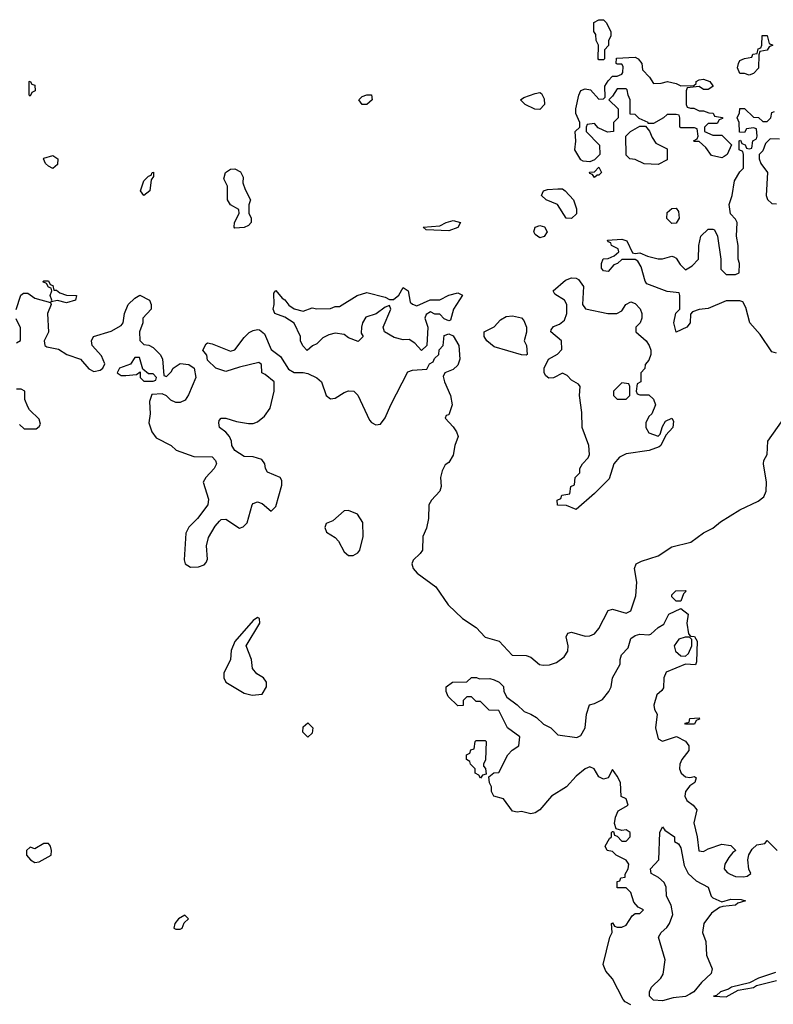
# Model space of a CAD drawing. Header units: inches. Extents: x 2380249 to 2585472, y 382747 to 546448.
# Tile 343 of 626: x 2551424 to 2554737, y 421695 to 426022. Entities that reach past the tile are written whole.
import ezdxf

# ---------------------------------------------------------------- set-up
doc = ezdxf.new("R2010")
doc.units = ezdxf.units.IN
doc.header["$MEASUREMENT"] = 0
doc.layers.add('C5452', color=7, linetype='Continuous')

msp = doc.modelspace()

# ---------------------------------------------------------------- linework, layer by layer
at = {"layer": 'C5452', "color": 4}
for points, elevation in [([(2553970, 425846), (2553966, 425850), (2553968, 425910), (2553958, 425930), (2553956.4, 425956.4), (2553948, 425970), (2553948, 426010), (2553970, 426022), (2553990, 426022), (2554002, 426010), (2554022, 425970), (2554022, 425950), (2554012, 425930), (2554011.6, 425908.4), (2553994, 425890), (2553994, 425850), (2553990, 425846)], 36), ([(2554630, 425778), (2554610, 425786), (2554590, 425786), (2554579, 425810), (2554584, 425830), (2554590, 425842), (2554610, 425852), (2554642, 425858), (2554646, 425870), (2554666, 425874), (2554670, 425894), (2554682, 425898), (2554686, 425910), (2554687.3, 425952.7), (2554710, 425952), (2554718, 425918), (2554734, 425910), (2554718, 425902), (2554710, 425888), (2554678, 425882), (2554672.7, 425867.3), (2554671.2, 425808.9), (2554650, 425786)], 36), ([(2554210, 425742), (2554243.6, 425743.6), (2554271, 425751), (2554310, 425742), (2554330, 425732), (2554387.3, 425732.7), (2554398, 425742), (2554398, 425750), (2554410, 425758), (2554430, 425761), (2554458, 425750), (2554470, 425732), (2554470, 425728), (2554450, 425715.3), (2554430, 425715.3), (2554410, 425728), (2554358, 425722), (2554354, 425710), (2554354, 425650), (2554358, 425638), (2554372.7, 425632.7), (2554387.3, 425632.7), (2554410, 425622), (2554430, 425622), (2554452.7, 425612.7), (2554471.6, 425611.6), (2554478, 425598), (2554512.7, 425592.7), (2554512.7, 425587.3), (2554498, 425582), (2554490, 425566), (2554450, 425566), (2554434, 425550), (2554434, 425530), (2554470, 425514), (2554510, 425514), (2554552.7, 425472.7), (2554534, 425430), (2554519.8, 425420.2), (2554510, 425415.3), (2554464.7, 425424.7), (2554440.4, 425460.4), (2554410, 425486), (2554390, 425486), (2554386, 425490), (2554402, 425498), (2554406, 425510), (2554402, 425542), (2554390, 425546), (2554330, 425546), (2554326, 425550), (2554326, 425590), (2554322, 425602), (2554310, 425606), (2554270, 425606), (2554254, 425590), (2554210, 425566), (2554186, 425566), (2554186, 425570), (2554147.3, 425587.3), (2554130, 425606), (2554107.3, 425607.3), (2554108, 425670), (2554098, 425690), (2554093.6, 425713.6), (2554090, 425718), (2554050, 425718), (2554030, 425686), (2554014, 425670), (2554054, 425630), (2554054, 425590), (2554034, 425570), (2554034, 425530), (2554008.4, 425528.4), (2553967.3, 425547.3), (2553950, 425566), (2553918, 425562), (2553914, 425550), (2553914, 425530), (2553972, 425470), (2553974, 425430), (2553950, 425406), (2553930, 425398), (2553900.4, 425400.4), (2553890, 425406), (2553864, 425450), (2553868, 425488), (2553866, 425530), (2553886, 425550), (2553886, 425570), (2553868.7, 425610), (2553868.7, 425630), (2553881.2, 425690), (2553890, 425711.3), (2553910, 425718.8), (2553933.2, 425713.2), (2553970, 425672), (2553990, 425674), (2553998, 425682), (2553995.3, 425730), (2554010, 425754), (2554030, 425774), (2554050, 425774), (2554070, 425782), (2554075.3, 425790), (2554076.4, 425816.4), (2554070, 425826), (2554050, 425826), (2554046, 425830), (2554047.3, 425852.7), (2554130, 425858), (2554142, 425850), (2554158, 425830), (2554162, 425802), (2554192, 425770)], 36), ([(2551470, 425686), (2551466, 425690), (2551466, 425750), (2551470, 425751.3), (2551478, 425738), (2551490, 425734), (2551492, 425710), (2551478, 425702)], 36), ([(2552930, 425648.7), (2552915.3, 425670), (2552930, 425684.7), (2552950, 425691.3), (2552970, 425691.3), (2552974, 425670), (2552950, 425649)], 36), ([(2553710, 425628), (2553688.4, 425628.4), (2553646, 425650), (2553626, 425670), (2553640.4, 425679.6), (2553690, 425698), (2553710, 425702), (2553718, 425698), (2553730, 425674), (2553731, 425650)], 36), ([(2554230, 425386), (2554168.4, 425388.4), (2554130, 425408), (2554106, 425410), (2554090, 425426), (2554088, 425510), (2554108.8, 425531.1), (2554150, 425554), (2554174, 425554), (2554192.7, 425532.7), (2554203.6, 425503.6), (2554219.6, 425479.6), (2554270, 425454), (2554270, 425406)], 36), ([(2551570, 425368), (2551550, 425378), (2551538, 425390), (2551528, 425410), (2551530, 425414), (2551570, 425424.7), (2551591.3, 425410), (2551590, 425386)], 36), ([(2551970, 425249.2), (2551955.3, 425270), (2551970, 425314), (2551990, 425334), (2552002, 425338), (2552006, 425350), (2552011.6, 425351.6), (2552012.7, 425332.7), (2552002, 425318), (2551996, 425270)], 36), ([(2552370, 425106), (2552366, 425110), (2552368, 425130), (2552388, 425170), (2552387.3, 425187.3), (2552350, 425208), (2552338, 425230), (2552338, 425290), (2552322, 425322), (2552328, 425350), (2552350, 425364.7), (2552370, 425366), (2552394, 425354), (2552406, 425330), (2552405.4, 425305.4), (2552415.3, 425275.3), (2552438, 425230), (2552431.6, 425208.4), (2552431.6, 425171.6), (2552442, 425150), (2552442, 425130), (2552430, 425118), (2552410, 425109)], 36), ([(2553950, 425328.7), (2553942, 425342), (2553930, 425346), (2553928, 425352), (2553950, 425354), (2553970, 425374), (2553982, 425350), (2553970, 425338), (2553962, 425338)], 36), ([(2553850, 425148.7), (2553826, 425150), (2553788, 425210), (2553738, 425230), (2553718, 425250), (2553726, 425270), (2553744, 425276), (2553790, 425278.8), (2553810, 425278), (2553822, 425270), (2553858, 425230), (2553870.9, 425190.9), (2553870.9, 425169.1)], 36), ([(2554290, 425126), (2554268.4, 425148.4), (2554270, 425174), (2554290, 425192), (2554310, 425194), (2554319.6, 425179.6), (2554322, 425150), (2554310, 425128)], 36), ([(2553310, 425094), (2553210, 425098), (2553198, 425110), (2553270, 425116), (2553298, 425130), (2553330, 425138.8), (2553362, 425130), (2553350, 425109.3)], 36), ([(2553710, 425064), (2553690, 425078), (2553684, 425090), (2553689.5, 425110.5), (2553710, 425118), (2553731.2, 425111.1), (2553742, 425090), (2553730, 425068.7)], 36), ([(2551574, 424834), (2551586, 424834), (2551601, 424821), (2551630, 424811), (2551674, 424810), (2551670, 424788.7), (2551630, 424778), (2551590, 424788), (2551562, 424782), (2551566, 424790), (2551558, 424810), (2551566, 424830), (2551562, 424842), (2551550, 424846), (2551542, 424862), (2551526, 424870), (2551530, 424874), (2551550, 424874), (2551558, 424858), (2551570, 424854)], 36), ([(2554008.8, 424731.1), (2554048.8, 424731.1), (2554070, 424742), (2554088, 424770), (2554110, 424782), (2554130, 424774), (2554150.9, 424750.9), (2554158, 424730), (2554158, 424710), (2554150.9, 424689.1), (2554132, 424670), (2554132, 424650), (2554178, 424610), (2554191.3, 424590), (2554198, 424570), (2554198, 424550), (2554190, 424526), (2554172.7, 424507.3), (2554171.6, 424488.4), (2554154, 424470), (2554154, 424430), (2554138, 424422), (2554134, 424390), (2554138, 424378), (2554150, 424374), (2554190, 424374), (2554210, 424354), (2554218, 424330), (2554202, 424290), (2554190, 424278), (2554176, 424250), (2554176, 424230), (2554190, 424206), (2554230, 424192), (2554239, 424201), (2554250, 424234), (2554263.1, 424256.9), (2554290, 424271), (2554298, 424258), (2554294.8, 424230), (2554264.7, 424195.3), (2554242, 424150), (2554234.8, 424145.2), (2554190.7, 424129.3), (2554090, 424114), (2554060.5, 424099.5), (2554034.9, 424070), (2554015.2, 424004.8), (2553950, 423939), (2553870, 423868.7), (2553827.3, 423887.3), (2553788.4, 423888.4), (2553786, 423910), (2553802, 423918), (2553807.3, 423932.7), (2553842, 423938), (2553846, 423970), (2553862, 423978), (2553866, 424010), (2553886, 424030), (2553886, 424050), (2553898, 424070), (2553923.1, 424096.9), (2553929, 424111), (2553925.2, 424150), (2553896, 424230), (2553895.5, 424295.5), (2553884, 424370), (2553888, 424410), (2553880.4, 424420.4), (2553850, 424438), (2553830, 424458), (2553810, 424468), (2553770, 424448), (2553750, 424446), (2553736.4, 424456.4), (2553728.7, 424470), (2553728.8, 424491.1), (2553748, 424530), (2553788.4, 424551.6), (2553807.3, 424572.7), (2553806, 424610), (2553758, 424650), (2553760.4, 424659.6), (2553770, 424674), (2553796.4, 424683.6), (2553819, 424701), (2553828.8, 424731.1), (2553829, 424770), (2553819, 424790), (2553776.4, 424816.4), (2553768.7, 424830), (2553823.2, 424876.8), (2553850, 424886.8), (2553870, 424886), (2553879.8, 424879.8), (2553902.8, 424850), (2553898, 424770), (2553911.2, 424751.1)], 36), ([(2553170, 424764.7), (2553228.8, 424791.1), (2553270, 424791.3), (2553310, 424810.8), (2553350, 424822), (2553370, 424812), (2553330.8, 424750), (2553318, 424702), (2553310, 424698), (2553290, 424708), (2553270, 424728), (2553248.4, 424728.4), (2553230, 424738), (2553210, 424726), (2553204.7, 424710), (2553218, 424670), (2553214, 424590), (2553190, 424568), (2553160.4, 424600.4), (2553136.4, 424616.4), (2553110, 424615.3), (2553070, 424625.2), (2553028, 424650), (2553022, 424670), (2553055.3, 424750), (2553050, 424766), (2553030, 424758), (2552990.9, 424729.1), (2552946, 424714), (2552931, 424690), (2552926, 424670), (2552924.7, 424644.7), (2552934, 424630), (2552911.6, 424608.4), (2552870, 424624), (2552850, 424639), (2552810, 424644), (2552782.8, 424637.2), (2552756, 424624), (2552730, 424598), (2552711.3, 424588.7), (2552688, 424568), (2552668.4, 424588.4), (2552658, 424610), (2552658, 424630), (2552630, 424688), (2552590, 424715.3), (2552546, 424730), (2552538, 424750), (2552542, 424770), (2552540.4, 424819.6), (2552550, 424831.3), (2552578, 424798), (2552590, 424791.3), (2552606.8, 424766.8), (2552630.9, 424750.9), (2552670, 424741), (2552710, 424756), (2552730, 424751.3), (2552790, 424752), (2552810, 424762), (2552830, 424762), (2552908, 424810), (2552950, 424822.8), (2553030, 424802), (2553050, 424792), (2553067.3, 424792.7), (2553090, 424812), (2553110, 424844.7), (2553131.3, 424830), (2553141, 424781), (2553150, 424772)], 36), ([(2553650, 424548), (2553630, 424548.7), (2553510, 424584), (2553478, 424610), (2553466, 424630), (2553466, 424650), (2553510, 424672), (2553537.2, 424702.8), (2553562, 424718), (2553590, 424721), (2553630, 424712), (2553639.8, 424699.8), (2553651.3, 424670), (2553651.2, 424648.9), (2553642, 424610), (2553652, 424590), (2553654, 424550)], 36), ([(2551950, 424538), (2551930, 424538), (2551911.3, 424508.7), (2551862, 424490), (2551852, 424470), (2551870, 424458), (2551890, 424458), (2551938, 424462), (2551954, 424474), (2551954, 424450), (2551970, 424434), (2552010, 424434), (2552022, 424438), (2552026, 424450), (2552010, 424466), (2551990, 424466), (2551966, 424486)], 36), ([(2554070, 424426), (2554034, 424390), (2554034, 424370), (2554050, 424354), (2554090, 424354), (2554106, 424370), (2554106, 424410), (2554102, 424422)], 36), ([(2552870, 423865.2), (2552850, 423864), (2552799.8, 423820.2), (2552771.6, 423808.4), (2552764.7, 423790), (2552772, 423770), (2552810, 423746), (2552826, 423730), (2552850, 423682.8), (2552870, 423667.7), (2552890, 423667.7), (2552910, 423678.8), (2552919.3, 423690), (2552933.2, 423750), (2552932.7, 423812.7), (2552909.3, 423849.3)], 36), ([(2554310, 423466), (2554290, 423486), (2554290, 423494), (2554308.4, 423511.6), (2554350, 423514), (2554354, 423510), (2554342, 423498), (2554330, 423466)], 32), ([(2552470, 423395.3), (2552450, 423382), (2552370, 423288.7), (2552354, 423250), (2552350.6, 423210), (2552320.7, 423150), (2552320.7, 423130), (2552330.8, 423110), (2552410, 423061.6), (2552446, 423054), (2552490, 423058), (2552509, 423090), (2552509, 423110), (2552495.3, 423130), (2552466.5, 423146.5), (2552447, 423170), (2552442.7, 423210), (2552419, 423270), (2552479, 423370), (2552478, 423390)], 36), ([(2554348.4, 423308.4), (2554320.7, 423299.3), (2554301, 423270), (2554306.2, 423246.2), (2554330, 423226), (2554350, 423224.7), (2554364, 423236), (2554378, 423270), (2554378, 423298), (2554368, 423308)], 32), ([(2552690, 422868), (2552668, 422890), (2552670, 422914), (2552690, 422932), (2552712, 422910), (2552710, 422886)], 32), ([(2554350, 422926), (2554348, 422930), (2554366, 422934), (2554370, 422951.3), (2554410, 422954), (2554412.7, 422947.3), (2554398, 422942), (2554390, 422926)], 32), ([(2553450, 422688), (2553442, 422702), (2553426, 422710), (2553426, 422730), (2553406, 422750), (2553402, 422762), (2553388, 422770), (2553388.4, 422791.6), (2553402, 422798), (2553407.3, 422812.7), (2553422, 422818), (2553426, 422850), (2553430, 422854), (2553470, 422854), (2553474, 422850), (2553471.3, 422768.7), (2553462, 422750), (2553462, 422742), (2553471.6, 422731.6), (2553474, 422706), (2553458, 422702)], 32), ([(2554510, 422144.7), (2554550, 422157.1), (2554595.9, 422155.9), (2554614, 422150), (2554581.1, 422138.9), (2554570, 422129.7), (2554515.2, 422124.8), (2554500.4, 422119.6), (2554465.3, 422094.7), (2554430.4, 422050), (2554425.3, 422010), (2554440.5, 421970), (2554443.1, 421910), (2554468.4, 421850), (2554463.8, 421830), (2554420.5, 421790), (2554386.7, 421750), (2554370, 421739.2), (2554350, 421729), (2554296.9, 421723.1), (2554250, 421709.8), (2554210, 421712.7), (2554192.7, 421730), (2554192.3, 421750), (2554201.2, 421770), (2554242.7, 421810), (2554252.8, 421827.2), (2554261.2, 421890), (2554232, 421990), (2554243.7, 422010), (2554268.2, 422031.8), (2554280.9, 422050), (2554295.1, 422090), (2554287.3, 422130), (2554267, 422170), (2554265.1, 422210), (2554257, 422230), (2554231.7, 422251.7), (2554199.3, 422270), (2554197.2, 422290), (2554233.2, 422330), (2554238, 422450), (2554250, 422474), (2554259.6, 422459.6), (2554302, 422430), (2554302, 422410), (2554319.8, 422399.8), (2554330, 422382), (2554345.2, 422305.2), (2554362.8, 422270), (2554397.1, 422237.1), (2554450.8, 422210), (2554462.8, 422170), (2554470, 422162.8)], 28), ([(2551550, 422402), (2551530, 422402), (2551490, 422378), (2551470, 422386), (2551454, 422370), (2551454, 422350), (2551472, 422330), (2551490, 422318), (2551510, 422321), (2551562, 422350), (2551564, 422370), (2551559, 422390)], 36), ([(2552150, 422086), (2552122, 422070), (2552106, 422050), (2552102, 422030), (2552110, 422024.7), (2552130, 422024.7), (2552138, 422030), (2552147.3, 422052.7), (2552166, 422070)], 36)]:
    msp.add_lwpolyline(points, close=True, dxfattribs=dict(at, elevation=elevation))
for points, elevation in [([(2554750, 424556), (2554730, 424562.7), (2554678.7, 424638.7), (2554634, 424690), (2554616.4, 424756.4), (2554602, 424782), (2554590, 424786), (2554530, 424786), (2554450, 424753.2), (2554411, 424749), (2554382, 424738), (2554372.7, 424727.3), (2554371, 424690), (2554356, 424670), (2554310, 424648), (2554299, 424690), (2554308.4, 424731.6), (2554326, 424750), (2554326, 424810), (2554322, 424822), (2554270, 424828), (2554181.2, 424861.2), (2554173.2, 424873.2), (2554156, 424936), (2554140.4, 424960.4), (2554128.7, 424968.7), (2554071.3, 424968.7), (2554052, 424950), (2554036, 424944), (2554010, 424915.3), (2553990, 424918), (2553982, 424930), (2553982, 424950), (2553988.7, 424971.3), (2554010, 424972), (2554036.4, 424983.6), (2554058, 425002), (2554055.3, 425015.3), (2554026, 425030), (2554022, 425042), (2554010, 425046), (2554007.3, 425052.7), (2554070, 425058), (2554092, 425050), (2554118, 424998), (2554130, 424994), (2554150, 424998), (2554182.8, 424982.8), (2554230, 424970.8), (2554250, 424971), (2554290, 424982), (2554299.6, 424979.6), (2554310, 424974), (2554326.4, 424946.4), (2554350, 424922), (2554380.4, 424939.6), (2554408, 424970), (2554409.1, 425029.1), (2554418, 425070), (2554450, 425102), (2554470, 425102), (2554478, 425098), (2554491, 425071), (2554506, 424970), (2554506, 424926), (2554530, 424902), (2554570, 424902), (2554586, 424910), (2554588, 424950), (2554582, 424970), (2554582, 425030), (2554575.3, 425070), (2554578, 425130), (2554570, 425146), (2554548.4, 425168.4), (2554542, 425210), (2554555.3, 425250), (2554565.6, 425314.4), (2554590, 425354), (2554606, 425370), (2554606, 425430), (2554602, 425442), (2554586, 425450), (2554586, 425490), (2554592.7, 425492.7), (2554598, 425478), (2554612.7, 425472.7), (2554618, 425458), (2554630, 425454), (2554642, 425458), (2554646, 425490), (2554662, 425498), (2554666, 425510), (2554662, 425542), (2554650, 425546), (2554618, 425542), (2554610, 425526), (2554587.3, 425527.3), (2554586, 425570), (2554578, 425590), (2554587.3, 425612.7), (2554588.8, 425631.1), (2554610, 425632), (2554650, 425594), (2554671.6, 425591.6), (2554690, 425574), (2554710, 425574), (2554726, 425590), (2554730, 425614), (2554742, 425618)], 36), ([(2554763.6, 425496.4), (2554722, 425498), (2554702, 425478), (2554690, 425446), (2554674, 425430), (2554674, 425410), (2554682, 425390), (2554711.3, 425350), (2554704.7, 425250), (2554711.6, 425231.6), (2554730, 425214), (2554750, 425212)], 36), ([(2551408.4, 424748.4), (2551428.4, 424811.6), (2551440.4, 424819.6), (2551459.6, 424819.6), (2551490, 424798), (2551559.6, 424779.6), (2551562, 424770), (2551546, 424730), (2551550.9, 424649.1), (2551532, 424610), (2551534, 424590), (2551543.6, 424583.6), (2551594.4, 424574.4), (2551630.9, 424550.9), (2551690.7, 424530.7), (2551727.9, 424487.9), (2551750, 424476), (2551778, 424482), (2551788.8, 424491.1), (2551798, 424510), (2551784, 424544), (2551742, 424590), (2551739, 424610), (2551748.7, 424630), (2551826.6, 424653.4), (2551870, 424678), (2551879, 424690), (2551885.2, 424730), (2551901.2, 424770), (2551930, 424798), (2551951.6, 424811.6), (2551994, 424790), (2552002, 424770), (2552002, 424750), (2551966, 424710), (2551964.7, 424690), (2551951.3, 424650), (2551952, 424612), (2551970, 424594), (2551991.6, 424591.6), (2552010, 424582), (2552042, 424550), (2552051.2, 424531.1), (2552058, 424458), (2552070, 424454), (2552090, 424474), (2552098, 424490), (2552129.2, 424510.8), (2552167.1, 424507.1), (2552191, 424491), (2552198.8, 424450), (2552166.4, 424373.6), (2552152, 424350), (2552130, 424339), (2552110, 424339), (2552088.7, 424350), (2552070, 424368.7), (2552050, 424378), (2552004.7, 424375.3), (2551995.3, 424344.7), (2551997.3, 424290), (2551991, 424250), (2552004.7, 424210), (2552024, 424184), (2552090, 424151), (2552111.3, 424130), (2552190, 424101.6), (2552270, 424100.4), (2552284.9, 424084.9), (2552288.4, 424070), (2552279.3, 424050), (2552242.8, 424010), (2552230.8, 423990), (2552254.4, 423914.4), (2552250.8, 423890), (2552206, 423830), (2552168, 423792), (2552154, 423766), (2552147.5, 423647.5), (2552151.3, 423630), (2552175.3, 423615.3), (2552210, 423617.3), (2552234.2, 423625.8), (2552243.2, 423636.8), (2552249.3, 423650.7), (2552245.6, 423710), (2552254.1, 423745.8), (2552283.5, 423796.5), (2552301.7, 423818.3), (2552310, 423824.9), (2552330, 423826.4), (2552390, 423788), (2552406.6, 423793.4), (2552424, 423810), (2552446, 423890), (2552450, 423896), (2552470, 423902.8), (2552490, 423896.3), (2552530, 423862), (2552550, 423882), (2552576.9, 423976.9), (2552576.3, 423996.3), (2552569.6, 424009.6), (2552512.7, 424032.7), (2552504, 424050), (2552502, 424070), (2552489, 424089), (2552450, 424101.2), (2552410, 424102.7), (2552370, 424129.3), (2552356, 424150), (2552355.1, 424170), (2552346.6, 424190), (2552329.7, 424209.7), (2552302.7, 424230), (2552299, 424250), (2552300.2, 424259.8), (2552310, 424271.3), (2552330, 424271), (2552376.8, 424256.8), (2552430, 424247.3), (2552450, 424247.3), (2552470, 424254.8), (2552500.1, 424279.9), (2552524.8, 424315.2), (2552542.7, 424390), (2552542, 424430), (2552503.1, 424463.1), (2552488, 424470), (2552487.3, 424507.3), (2552475.3, 424515.3), (2552390, 424495.3), (2552330, 424475.3), (2552286, 424490), (2552250, 424526), (2552247.3, 424547.3), (2552228.8, 424568.9), (2552243.1, 424596.9), (2552250, 424602), (2552270, 424598), (2552350, 424564.7), (2552370, 424571.3), (2552410, 424624.7), (2552432.9, 424647.1), (2552450, 424656), (2552470, 424661), (2552478.8, 424658.8), (2552500.7, 424640.7), (2552530, 424572), (2552570, 424542), (2552605.4, 424485.4), (2552630, 424472), (2552670, 424472), (2552690, 424466.8), (2552730, 424447.3), (2552750.5, 424430), (2552770.7, 424370.7), (2552790, 424356), (2552810, 424358.8), (2552850, 424384), (2552870, 424390.7), (2552892, 424390), (2552910, 424372), (2552962, 424262), (2552970, 424252), (2552990, 424242), (2553010, 424244.7), (2553030, 424272), (2553055.3, 424330), (2553130, 424474), (2553150, 424482), (2553213.6, 424486.4), (2553226, 424510), (2553242, 424518), (2553247.3, 424532.7), (2553266, 424550), (2553268.4, 424571.6), (2553286, 424590), (2553290, 424634), (2553310, 424642), (2553330, 424632), (2553354.8, 424590), (2553359.1, 424530), (2553350, 424504), (2553330, 424485.2), (2553292, 424470), (2553286, 424454), (2553290.7, 424430), (2553317.3, 424370), (2553324.7, 424330), (2553310, 424286), (2553298, 424282), (2553294, 424270), (2553330, 424232), (2553344.7, 424210), (2553350.8, 424190), (2553336, 424150), (2553330, 424108), (2553310, 424075.3), (2553294.8, 424065.2), (2553281.4, 424038.6), (2553274, 424010), (2553276.3, 423970), (2553270.7, 423950), (2553234, 423910), (2553222, 423890), (2553220.5, 423830), (2553212.1, 423787.9), (2553196.3, 423750), (2553194, 423690), (2553184.5, 423675.5), (2553153, 423647), (2553148, 423630), (2553153.4, 423610), (2553170.7, 423590), (2553253.4, 423530), (2553307.7, 423450), (2553370, 423390.6), (2553430, 423350.5), (2553470, 423308.2), (2553531.3, 423291.3), (2553588.8, 423228.8), (2553650, 423227.3), (2553670, 423220.7), (2553708.8, 423188.8), (2553724.8, 423184.8), (2553752.7, 423187.3), (2553782.9, 423197.1), (2553817.5, 423222.5), (2553833.8, 423246.2), (2553834.5, 423270), (2553826.6, 423310), (2553833.6, 423326.4), (2553850, 423330.5), (2553910, 423313), (2553930, 423313.4), (2553950, 423322.8), (2553970, 423346.8), (2554010, 423424.9), (2554030, 423431.8), (2554090, 423413), (2554110, 423424), (2554131.8, 423490), (2554137, 423550), (2554126.6, 423610), (2554133.2, 423630), (2554157.7, 423642.3), (2554230, 423665.5), (2554290, 423704.9), (2554374.2, 423725.8), (2554430, 423766.8), (2554470, 423787.7), (2554504.2, 423815.8), (2554590, 423868.2), (2554670, 423905.5), (2554694.7, 423925.3), (2554705.1, 423950), (2554707.3, 423990), (2554694, 424070), (2554695.3, 424084.7), (2554708.8, 424111.1), (2554712.7, 424170), (2554797.2, 424290)], 36), ([(2551410, 424602), (2551427.3, 424612.7), (2551427.3, 424667.3), (2551408, 424708)], 36), ([(2551423.6, 424243.6), (2551443.6, 424223.6), (2551496.4, 424223.6), (2551510, 424234), (2551515.3, 424244.7), (2551510, 424266), (2551467.3, 424307.3), (2551460.4, 424320.4), (2551447.3, 424352.7), (2551446, 424390), (2551430, 424398), (2551410, 424398)], 36), ([(2554110, 421692.7), (2554085.6, 421705.6), (2554076, 421716), (2554030, 421806), (2554000.2, 421840.2), (2553988.7, 421870), (2554018, 421990), (2554028, 422010), (2554026, 422050), (2554030, 422052), (2554038, 422038), (2554050, 422034), (2554070, 422034), (2554090, 422042), (2554116.4, 422083.6), (2554130, 422094), (2554150, 422094), (2554166, 422110), (2554142, 422122), (2554123.1, 422143.1), (2554110, 422186), (2554090, 422206), (2554050, 422206), (2554050, 422234), (2554062, 422238), (2554066, 422250), (2554086, 422254), (2554086, 422266), (2554099, 422290), (2554102, 422310), (2554090, 422328), (2554046, 422350), (2554030, 422366), (2554006, 422370), (2553998, 422390), (2554016.4, 422423.6), (2554026, 422430), (2554026, 422450), (2554030, 422454), (2554034, 422454), (2554038, 422438), (2554050, 422434), (2554070, 422412), (2554090, 422412), (2554108, 422430), (2554108, 422450), (2554090, 422462), (2554070, 422458), (2554046, 422466), (2554038, 422490), (2554043.1, 422516.9), (2554055.3, 422544.7), (2554098, 422570), (2554090, 422598), (2554068.4, 422608.4), (2554065.2, 422670), (2554050, 422698), (2554030, 422726), (2554011.3, 422690), (2553990, 422684), (2553970, 422694), (2553949.1, 422729.1), (2553930, 422739), (2553910, 422729), (2553870, 422697.2), (2553827.3, 422650), (2553761, 422610), (2553710.4, 422549.6), (2553690, 422536), (2553670, 422532.3), (2553630, 422542.7), (2553610, 422539), (2553590, 422544), (2553550, 422598), (2553508, 422610), (2553498, 422630), (2553498, 422650), (2553488.4, 422668.4), (2553486, 422694), (2553508.4, 422711.6), (2553530, 422714), (2553569, 422791), (2553588.8, 422811.1), (2553618, 422830), (2553622, 422870), (2553568, 422910), (2553530, 422986), (2553487.3, 422987.3), (2553450, 423026), (2553430, 423026), (2553410, 423046), (2553390, 423046), (2553374, 423030), (2553372.7, 423007.3), (2553350, 423006), (2553307.3, 423047.3), (2553298, 423070), (2553298, 423090), (2553326, 423110), (2553390, 423112), (2553410, 423131.3), (2553431.2, 423131.1), (2553444.7, 423124.7), (2553490, 423126), (2553510, 423121), (2553532, 423110), (2553550, 423092), (2553551.3, 423070), (2553564.7, 423044.7), (2553610, 423011.3), (2553641.1, 422981.1), (2553670.8, 422970), (2553694.9, 422954.9), (2553726.2, 422926.2), (2553758, 422910), (2553790, 422878.8), (2553872.5, 422867.5), (2553890, 422876), (2553909.3, 422910), (2553916, 422970), (2553929.2, 423010.8), (2553950, 423016), (2553985.6, 423034.4), (2554014, 423070), (2554024, 423090), (2554029.2, 423130), (2554062.7, 423190), (2554062.7, 423210), (2554069.3, 423230.7), (2554098, 423262), (2554110, 423302), (2554130, 423316), (2554150, 423321), (2554190, 423318), (2554198, 423322), (2554230, 423351.3), (2554255.3, 423364.7), (2554278, 423410), (2554330, 423434), (2554362, 423410), (2554356, 423370), (2554363.6, 423323.6), (2554372, 423312), (2554390.7, 423310.7), (2554402, 423290), (2554399.6, 423200.4), (2554394, 423186), (2554350, 423189.3), (2554266, 423154), (2554255.5, 423130), (2554254, 423086), (2554246.4, 423073.6), (2554224.5, 423055.5), (2554210.8, 423010), (2554214.8, 422990), (2554226, 422970), (2554218.8, 422910), (2554230, 422862), (2554250, 422851), (2554311.2, 422871.1), (2554351.2, 422851.1), (2554364.7, 422830), (2554364.7, 422810), (2554334, 422770), (2554325.5, 422750), (2554323.8, 422730), (2554330.8, 422710), (2554350, 422694), (2554370, 422691), (2554390, 422696), (2554398, 422690), (2554391.3, 422670), (2554370, 422655.3), (2554350.8, 422630), (2554347.7, 422610), (2554356, 422590), (2554384.7, 422570), (2554401, 422550), (2554387.3, 422492.7), (2554402, 422430), (2554408.7, 422368.7), (2554430, 422366.8), (2554450, 422378), (2554510, 422398), (2554550, 422392), (2554572, 422370), (2554558, 422362), (2554540.7, 422339.3), (2554522.8, 422310), (2554521, 422290), (2554533.7, 422273.7), (2554546.2, 422266.2), (2554570, 422256.3), (2554605.2, 422254.8), (2554622, 422258), (2554638, 422270), (2554629, 422289), (2554624, 422330), (2554629, 422351), (2554644, 422376), (2554664.7, 422395.3), (2554699, 422401), (2554710, 422414), (2554754, 422370)], 32), ([(2554745.8, 421834.2), (2554672, 421810), (2554631.6, 421788.4), (2554552, 421770), (2554539.3, 421760.7), (2554504.7, 421750), (2554487.1, 421732.9), (2554474, 421730), (2554530, 421727), (2554582.7, 421757.3), (2554650, 421768), (2554662.7, 421777.3), (2554750, 421799.1)], 32)]:
    msp.add_lwpolyline(points, dxfattribs=dict(at, elevation=elevation))

doc.saveas('drawing.dxf')
